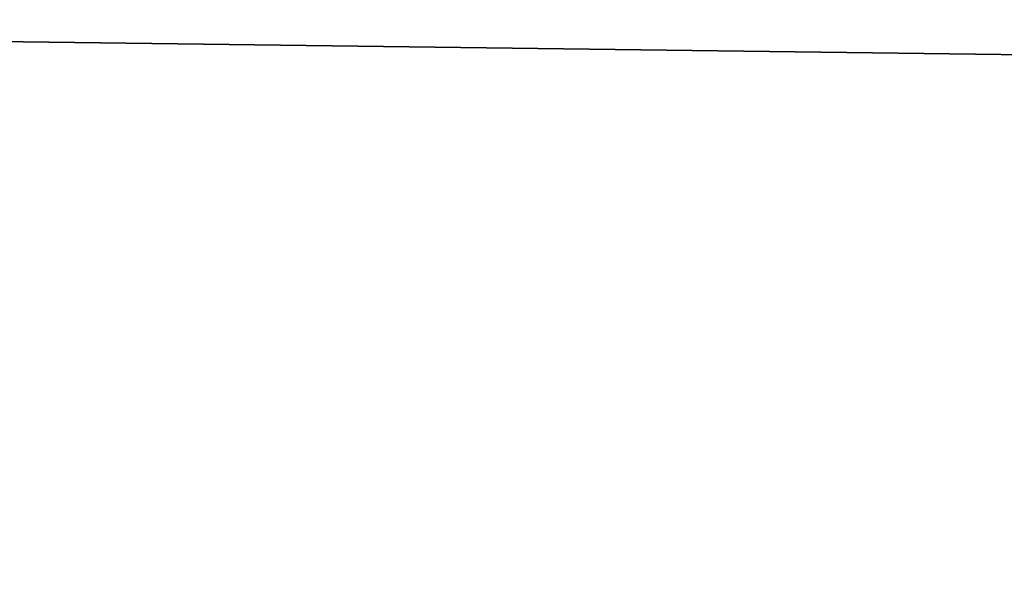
# Model space of a CAD drawing. Header units: millimetres. Extents: x -522 to 188, y -54 to 63.
# Tile 500 of 656: x -3.94256 to -3.93929, y -36.79808 to -36.79617. Entities that reach past the tile are written whole.
import ezdxf

# ---------------------------------------------------------------- set-up
doc = ezdxf.new("R2010")
doc.units = ezdxf.units.MM
doc.header["$LTSCALE"] = 65.185185
for name, color, linetype in [('1', 7, 'CONTINUOUS'), ('2', 7, 'CONTINUOUS'), ('8', 7, 'CONTINUOUS'), ('9', 7, 'CONTINUOUS')]:
    doc.layers.add(name, color=color, linetype=linetype)

msp = doc.modelspace()

# ---------------------------------------------------------------- linework, layer by layer
at = {"layer": '1', "color": 7, "linetype": 'CONTINUOUS'}
for points in [[(-4.178775, -36.8, -12.3100676), (-3.3646476, 23, -12.5570357), (-3.3647088, -36.8, -12.5570172), (-4.178775, -36.8, -12.3100676)], [(-4.178713, 23, -12.3100917), (-3.3646476, 23, -12.5570357), (-4.178775, -36.8, -12.3100676), (-4.178713, 23, -12.3100917)]]:
    msp.add_3dface(points, dxfattribs=at)
at = {"layer": '2', "color": 7, "linetype": 'CONTINUOUS'}
for points in [[(-3.3647088, -36.8, 12.5570172), (-4.178713, 23, 12.3100917), (-4.178775, -36.8, 12.3100676), (-3.3647088, -36.8, 12.5570172)], [(-3.3646476, 23, 12.5570357), (-4.178713, 23, 12.3100917), (-3.3647088, -36.8, 12.5570172), (-3.3646476, 23, 12.5570357)]]:
    msp.add_3dface(points, dxfattribs=at)
at = {"layer": '8', "color": 3, "linetype": 'CONTINUOUS'}
for points in [[(-3.5424354, -36.7927089, -10.4356782), (-3.998883, -36.8, -10.1399671), (-4.2173768, -36.7927089, -10.1816483), (-3.5424354, -36.7927089, -10.4356782)], [(-3.6503799, -36.8, -10.2705676), (-3.998883, -36.8, -10.1399671), (-3.5424354, -36.7927089, -10.4356782), (-3.6503799, -36.8, -10.2705676)]]:
    msp.add_3dface(points, dxfattribs=at)
at = {"layer": '9', "color": 3, "linetype": 'CONTINUOUS'}
for points in [[(-3.9988822, -36.8, 10.1399675), (-3.650379, -36.8, 10.2705679), (-4.2173768, -36.7927089, 10.1816483), (-3.9988822, -36.8, 10.1399675)], [(-4.2173768, -36.7927089, 10.1816483), (-3.650379, -36.8, 10.2705679), (-3.5424354, -36.7927089, 10.4356782), (-4.2173768, -36.7927089, 10.1816483)]]:
    msp.add_3dface(points, dxfattribs=at)

doc.saveas('drawing.dxf')
